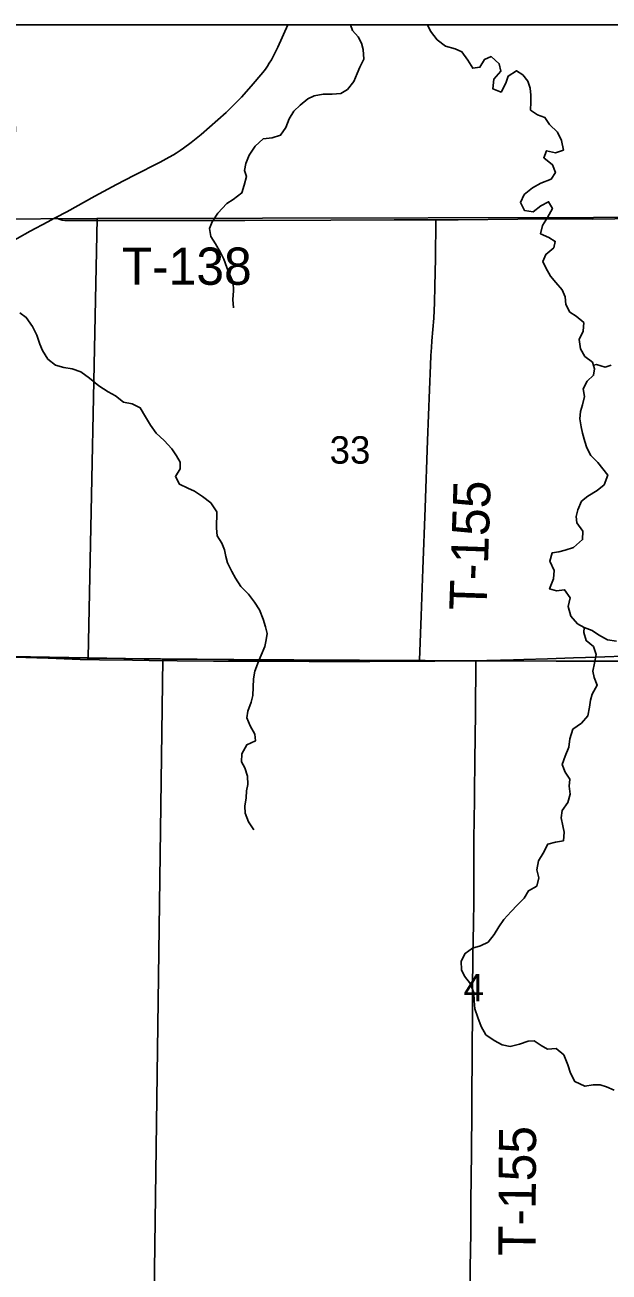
# Model space of a CAD drawing. Extents: x 0 to 34, y 0 to 22.
# Drawn here: x 6.439 to 6.886, y 19.948 to 20.9 of the extents above; entities that cross this region are included whole.
import ezdxf

# ---------------------------------------------------------------- set-up
doc = ezdxf.new("R2010")
doc.units = 0
for name, color, linetype in [('GM_X_County', 7, 'Continuous'), ('GM_X_County_Road', 7, 'Continuous'), ('GM_X_Minor_River', 7, 'Continuous'), ('GM_X_Section', 7, 'Continuous'), ('GM_X_Section_Text', 7, 'Continuous'), ('GM_X_Township', 7, 'Continuous'), ('GM_X_Township_Road', 7, 'Continuous'), ('GM_X_Township_Road_Text', 7, 'Continuous'), ('SH_Data', 7, 'Continuous')]:
    doc.layers.add(name, color=color, linetype=linetype)

msp = doc.modelspace()

# ---------------------------------------------------------------- linework, layer by layer
at = {"layer": 'GM_X_County'}
msp.add_lwpolyline([(9.4, 14.3965), (9.4, 20.9), (2.6, 20.9), (2.6, 14.40919)], dxfattribs=at)
at = {"layer": 'GM_X_County_Road'}
for points in [[(6.46298, 20.75302), (6.47146, 20.75745), (6.49297, 20.76927), (6.50932, 20.77825), (6.52252, 20.78521), (6.5428, 20.79538), (6.54962, 20.79907), (6.55286, 20.801), (6.55492, 20.80227), (6.55804, 20.80429), (6.56057, 20.80606), (6.5663, 20.8103), (6.57405, 20.81652), (6.59322, 20.83326), (6.60482, 20.84491), (6.61228, 20.85323), (6.62109, 20.86375), (6.62313, 20.86637), (6.62464, 20.86845), (6.62606, 20.87073), (6.62768, 20.87339), (6.62926, 20.87638), (6.63257, 20.88304), (6.64023, 20.9)], [(6.4237, 20.73147), (6.44351, 20.74256), (6.4569, 20.74977), (6.46154, 20.75227), (6.46298, 20.75302)], [(6.43145, 20.41757), (6.45723, 20.41673), (6.48177, 20.41593), (6.49638, 20.41568), (6.52155, 20.41529), (6.53429, 20.415), (6.55574, 20.41472), (6.5834, 20.41452), (6.60888, 20.41448), (6.6207, 20.41444), (6.64276, 20.41443), (6.65643, 20.41435), (6.66638, 20.4143), (6.68689, 20.41436), (6.70274, 20.41432), (6.71425, 20.41443), (6.73693, 20.41458), (6.74088, 20.4146)], [(6.74088, 20.4146), (6.74992, 20.41465), (6.75248, 20.41466), (6.77454, 20.41477), (6.78372, 20.41488)], [(6.78372, 20.41488), (6.79226, 20.41498), (6.80252, 20.41523), (6.81245, 20.41555), (6.82052, 20.41576), (6.83849, 20.4163), (6.85832, 20.41701), (6.86763, 20.41728), (6.88224, 20.41775), (6.89621, 20.41838)]]:
    msp.add_lwpolyline(points, dxfattribs=at)
at = {"layer": 'GM_X_Minor_River'}
for points in [[(6.68799, 20.9), (6.68957, 20.89578), (6.69389, 20.89101), (6.69651, 20.88606), (6.69781, 20.88131), (6.69833, 20.8739), (6.69526, 20.86785), (6.69315, 20.86292), (6.69064, 20.85687), (6.68587, 20.85082), (6.68074, 20.84781), (6.67411, 20.84728), (6.6671, 20.84713), (6.66046, 20.84603), (6.65552, 20.8436), (6.64962, 20.8387), (6.64485, 20.83417), (6.64122, 20.82831), (6.63871, 20.82168), (6.6347, 20.81582), (6.62825, 20.81396), (6.62142, 20.81305), (6.61533, 20.80758), (6.61074, 20.80058), (6.60805, 20.79434), (6.60707, 20.78903), (6.60855, 20.78427), (6.60699, 20.77783), (6.60506, 20.77177), (6.59859, 20.76687), (6.59365, 20.76367), (6.58678, 20.7565), (6.58238, 20.74969), (6.58046, 20.74477), (6.58155, 20.73869), (6.58512, 20.73297), (6.58886, 20.72631), (6.59129, 20.72136), (6.59371, 20.71489), (6.59558, 20.70976), (6.59838, 20.70385), (6.59872, 20.69721), (6.5983, 20.69057), (6.59882, 20.68411)], [(6.74689, 20.9), (6.74923, 20.89524), (6.7543, 20.88857), (6.76052, 20.88378), (6.76808, 20.88184), (6.77318, 20.87953), (6.77768, 20.87306), (6.78143, 20.86696), (6.78693, 20.86769), (6.79038, 20.87355), (6.79551, 20.8758), (6.80172, 20.87045), (6.80301, 20.86474), (6.79767, 20.8587), (6.79668, 20.85131), (6.8031, 20.8488), (6.80674, 20.85561), (6.80848, 20.86092), (6.81476, 20.86506), (6.81966, 20.86199), (6.82361, 20.85722), (6.82528, 20.85171), (6.82581, 20.84639)], [(6.82581, 20.84639), (6.82578, 20.84108), (6.82555, 20.835), (6.83083, 20.83137), (6.8365, 20.82925), (6.84006, 20.82391), (6.84609, 20.81818), (6.84926, 20.81171), (6.85073, 20.80449), (6.84466, 20.80244), (6.83785, 20.80399), (6.83573, 20.79869), (6.84233, 20.79334), (6.84456, 20.78744), (6.84131, 20.78234), (6.83353, 20.77915), (6.82706, 20.77559), (6.82059, 20.7705), (6.8179, 20.76463), (6.82108, 20.75835), (6.82752, 20.75736), (6.83342, 20.76188), (6.83931, 20.76508), (6.8423, 20.75993), (6.83866, 20.75312), (6.83465, 20.74707), (6.83328, 20.74063), (6.83951, 20.73774), (6.84442, 20.73487), (6.84325, 20.72994), (6.83716, 20.72485), (6.83485, 20.71955), (6.83728, 20.71479), (6.84084, 20.70831), (6.84498, 20.70354), (6.84986, 20.69782), (6.8521, 20.69249), (6.85264, 20.6868), (6.85563, 20.68089), (6.86053, 20.67783), (6.86637, 20.67286), (6.86576, 20.66622), (6.86269, 20.65997), (6.86378, 20.65275), (6.86716, 20.64704), (6.87281, 20.64264), (6.87448, 20.6375), (6.8737, 20.63276), (6.86874, 20.62824), (6.86568, 20.62237), (6.86677, 20.61648), (6.86522, 20.61003), (6.86386, 20.60511), (6.86326, 20.59942), (6.86436, 20.59333), (6.86527, 20.58839), (6.86694, 20.58212), (6.86861, 20.57736), (6.8716, 20.57146), (6.87687, 20.56612), (6.88082, 20.56135), (6.88458, 20.55658), (6.88169, 20.54919), (6.87636, 20.54486), (6.86933, 20.54053), (6.86457, 20.53658), (6.86168, 20.53014), (6.86032, 20.52483), (6.86105, 20.52008), (6.86556, 20.51379), (6.86533, 20.50734), (6.85828, 20.50131), (6.85202, 20.49925), (6.84709, 20.49796), (6.84216, 20.49722), (6.84023, 20.49097), (6.84359, 20.48374), (6.84317, 20.47729), (6.84009, 20.46971), (6.84538, 20.46816), (6.85164, 20.46907), (6.85596, 20.46297), (6.85421, 20.45615), (6.85644, 20.44892), (6.86152, 20.44301), (6.86642, 20.44013), (6.87266, 20.43782), (6.87756, 20.43475), (6.88436, 20.43072), (6.89117, 20.42974)], [(6.43554, 20.68033), (6.44044, 20.67688), (6.44532, 20.67002), (6.4485, 20.66336), (6.45091, 20.65632), (6.45297, 20.65156), (6.4569, 20.64508), (6.46275, 20.64049), (6.46917, 20.63856), (6.47542, 20.63757), (6.48222, 20.63525), (6.48882, 20.63047), (6.49579, 20.62473), (6.50296, 20.62014), (6.50862, 20.61688), (6.51484, 20.61228), (6.52127, 20.61092), (6.5275, 20.60784), (6.53144, 20.60099), (6.53538, 20.5947), (6.53969, 20.58841), (6.54572, 20.58287), (6.55155, 20.57657), (6.5553, 20.57123), (6.55793, 20.56647), (6.55808, 20.56135), (6.55445, 20.55548), (6.55763, 20.54958), (6.56386, 20.54651), (6.56896, 20.5442), (6.57519, 20.54018), (6.58141, 20.53539), (6.58591, 20.52853), (6.58583, 20.51601), (6.58636, 20.51012), (6.58973, 20.50459), (6.59179, 20.49946), (6.59289, 20.49451), (6.59419, 20.48957), (6.59736, 20.48291), (6.60017, 20.47777), (6.6043, 20.47148), (6.61013, 20.46575), (6.61483, 20.45946), (6.61858, 20.45374), (6.62138, 20.4467), (6.62324, 20.4408), (6.62434, 20.43567), (6.62374, 20.43093), (6.62276, 20.42581), (6.61988, 20.41918), (6.61777, 20.41426), (6.61507, 20.40687), (6.61408, 20.40099), (6.61367, 20.39473), (6.61344, 20.38847), (6.61227, 20.38316), (6.60976, 20.37634), (6.60897, 20.37122), (6.6114, 20.36513), (6.61496, 20.35884), (6.61549, 20.35372), (6.60884, 20.35072), (6.60501, 20.34372), (6.60498, 20.33783), (6.60741, 20.33307), (6.60945, 20.32679), (6.6096, 20.32034), (6.60863, 20.3156), (6.6084, 20.31029), (6.60742, 20.30403), (6.60757, 20.29852), (6.61018, 20.29186), (6.61431, 20.28595)], [(6.87355, 20.64036), (6.87602, 20.64091), (6.88245, 20.63897), (6.88719, 20.64047)], [(6.86647, 20.44012), (6.86621, 20.43653), (6.86806, 20.43025), (6.87372, 20.42566), (6.87576, 20.41958), (6.8744, 20.41313), (6.87303, 20.40687), (6.87414, 20.40212), (6.87656, 20.39622), (6.87273, 20.38941), (6.87138, 20.38467), (6.87059, 20.37936), (6.86941, 20.37291), (6.86445, 20.36725), (6.85798, 20.36254), (6.85547, 20.35534), (6.85486, 20.34889), (6.85198, 20.34207), (6.84967, 20.33563), (6.8519, 20.32973), (6.85566, 20.3244), (6.85506, 20.31908), (6.85597, 20.31319), (6.85403, 20.30675), (6.84983, 20.3007), (6.84885, 20.29501), (6.85032, 20.28893), (6.85124, 20.28399), (6.85063, 20.27754), (6.84475, 20.27643), (6.83868, 20.27495), (6.83523, 20.26795), (6.83178, 20.26208), (6.83042, 20.25544), (6.83189, 20.24917), (6.83034, 20.24292), (6.82406, 20.23935), (6.82081, 20.23367), (6.81547, 20.22839), (6.81071, 20.22348), (6.80518, 20.21744), (6.80135, 20.21176), (6.79772, 20.20609), (6.79314, 20.20023), (6.78725, 20.19723), (6.78118, 20.19556), (6.77566, 20.1916), (6.77259, 20.18555), (6.77274, 20.17909), (6.77517, 20.17414), (6.77968, 20.16842), (6.78229, 20.16157), (6.78263, 20.1553), (6.78297, 20.14922), (6.78539, 20.14276), (6.78781, 20.13591), (6.79156, 20.12943), (6.79778, 20.12503), (6.80401, 20.12176), (6.81006, 20.12059), (6.81708, 20.12226), (6.82373, 20.12449), (6.82846, 20.12485), (6.83374, 20.12121), (6.83865, 20.11852), (6.84528, 20.11905), (6.85113, 20.11408), (6.85411, 20.10666), (6.85615, 20.10019), (6.85952, 20.09372), (6.86707, 20.09026), (6.87352, 20.09136), (6.87863, 20.09133), (6.88355, 20.08978), (6.8894, 20.08709)]]:
    msp.add_lwpolyline(points, dxfattribs=at)
at = {"layer": 'GM_X_Section'}
for points in [[(6.03998, 20.89733), (6.42181, 20.87596), (6.4225, 20.86695), (6.42657, 20.85442), (6.43096, 20.83335), (6.43239, 20.82159), (6.43172, 20.80852), (6.43087, 20.7964), (6.42678, 20.78165), (6.42294, 20.77543), (6.41757, 20.76732), (6.41355, 20.76129), (6.41181, 20.75713), (6.40798, 20.75186), (6.49458, 20.75234), (6.48767, 20.41701), (6.04606, 20.42472)], [(6.99993, 20.75323), (6.99527, 20.41372), (6.54489, 20.416), (6.48767, 20.41701), (6.49458, 20.75234)], [(6.48767, 20.41701), (6.54489, 20.416), (6.53817, 19.93156), (6.32314, 19.93528), (6.3062, 19.92555), (6.0309, 19.9267), (6.04606, 20.42472)], [(7.02426, 20.41406), (7.02187, 19.92598), (6.53817, 19.93156), (6.54489, 20.416), (6.99527, 20.41372)]]:
    msp.add_lwpolyline(points, close=True, dxfattribs=at)
at = {"layer": 'GM_X_Township'}
msp.add_line((8.50766, 20.9), (5.53923, 20.9), dxfattribs=at)
for points in [[(5.53923, 20.9), (5.51007, 20.42558), (5.70637, 20.42622), (6.04579, 20.42451), (6.20382, 20.42268), (6.48707, 20.41674), (6.7389, 20.41449), (6.78218, 20.41492), (7.02348, 20.4144), (7.09974, 20.41612), (7.18499, 20.41333), (7.20165, 20.41351), (7.32949, 20.41334), (7.74573, 20.4181), (7.8262, 20.42148), (7.97527, 20.42654), (8.50107, 20.45272), (8.50435, 20.69913), (8.50766, 20.9)], [(5.49564, 19.92203), (5.51007, 20.42558), (5.70637, 20.42622), (6.04579, 20.42451), (6.20382, 20.42268), (6.48707, 20.41674), (6.7389, 20.41449), (6.78218, 20.41492), (7.02348, 20.4144)]]:
    msp.add_lwpolyline(points, dxfattribs=at)
at = {"layer": 'GM_X_Township_Road'}
for points in [[(6.46298, 20.75302), (6.46392, 20.75253), (6.46565, 20.75171), (6.46787, 20.75113), (6.46984, 20.75081), (6.47182, 20.75081), (6.47847, 20.75066), (6.51142, 20.75083), (6.55183, 20.75086), (6.60747, 20.75091), (6.67306, 20.75104), (6.72155, 20.75132), (6.75334, 20.75138)], [(6.74088, 20.4146), (6.74091, 20.4154), (6.7421, 20.44912), (6.74333, 20.48473), (6.74507, 20.53161), (6.74695, 20.58284), (6.74837, 20.6215), (6.74908, 20.64042), (6.74948, 20.6477), (6.74998, 20.65391), (6.75025, 20.65885), (6.75164, 20.67618), (6.75224, 20.68799), (6.75255, 20.70072), (6.75291, 20.72183), (6.75333, 20.75087), (6.75334, 20.75138)], [(6.75334, 20.75138), (6.77035, 20.75141), (6.81584, 20.75187)], [(6.81584, 20.75187), (6.83779, 20.75209), (6.87291, 20.75181), (6.90706, 20.75227), (6.92883, 20.75254)], [(6.77951, 19.9278), (6.77959, 19.95164), (6.78007, 19.97841), (6.78006, 20.00108), (6.78028, 20.02219), (6.78038, 20.03824), (6.78049, 20.05035), (6.78071, 20.06123), (6.78082, 20.08112), (6.78121, 20.14896), (6.78121, 20.16261), (6.78157, 20.18976), (6.78201, 20.21381), (6.78217, 20.23164), (6.78216, 20.24942), (6.7824, 20.26547), (6.78238, 20.27665), (6.78263, 20.2959), (6.78276, 20.30624), (6.78287, 20.31434), (6.78314, 20.33867), (6.78359, 20.37477), (6.78372, 20.41488)]]:
    msp.add_lwpolyline(points, dxfattribs=at)
at = {"layer": 'SH_Data'}
msp.add_line((2.6, 20.9), (9.4, 20.9), dxfattribs=at)

# ---------------------------------------------------------------- texts
at = {"layer": 'GM_X_Section_Text'}
for s, height, p in [('33', 0.020928, (6.67216, 20.56524)), ('4', 0.02093, (6.77445, 20.15498))]:
    msp.add_text(s, height=height, rotation=0.00001, dxfattribs=at).set_placement(p)
at = {"layer": 'GM_X_Township_Road_Text'}
for s, rotation, p in [('T-138', 0.00001, (6.51341, 20.70173)), ('T-155', 88.03885, (6.79186, 20.45276)), ('T-155', 89.72394, (6.82938, 19.96059))]:
    msp.add_text(s, height=0.028409, rotation=rotation, dxfattribs=at).set_placement(p)

doc.saveas('drawing.dxf')
